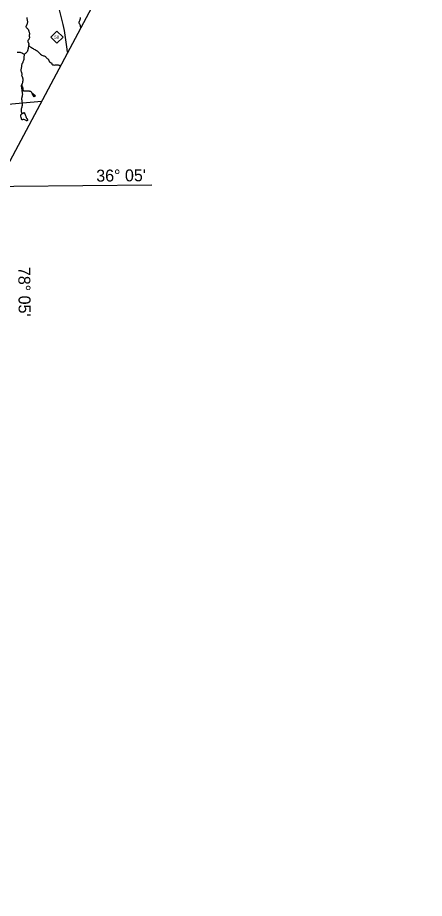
# Model space of a CAD drawing. Extents: x 2126262 to 2293712, y 749403 to 919119.
# Drawn here: x 2271070 to 2293118, y 811845 to 859625 of the extents above; entities that cross this region are included whole.
import ezdxf

# ---------------------------------------------------------------- set-up
doc = ezdxf.new("R2010")
doc.units = 0
for name, color, linetype in [('Exist Boundary Political CountyLine', 7, 'Continuous'), ('Exist Hydrographic Misc Water Feature', 7, 'Continuous'), ('Exist Hydrographic Pond Under 1500 Sq Ft', 7, 'Continuous'), ('Exist Road Primary NC Attributed', 7, 'Continuous'), ('Exist Road Primary NC Shield CELL', 7, 'Continuous'), ('Exist Road Primary NC Shield Number Label', 7, 'Continuous'), ('Map Preparation Longitude Latitude Lines', 7, 'Continuous')]:
    doc.layers.add(name, color=color, linetype=linetype)

msp = doc.modelspace()

# ---------------------------------------------------------------- linework, layer by layer
at = {"layer": 'Exist Boundary Political CountyLine'}
msp.add_lwpolyline([(2293118, 894131), (2291904, 891776), (2258822, 829665), (2255410, 823324), (2242089, 797599), (2231460, 775981), (2225011, 762953), (2220566, 753520)], dxfattribs=at)
at = {"layer": 'Exist Hydrographic Misc Water Feature'}
for points in [[(2271573, 859626), (2271574, 859601), (2271576, 859555), (2271580, 859523), (2271584, 859503), (2271589, 859477), (2271593, 859464), (2271599, 859441), (2271607, 859413), (2271607, 859398), (2271604, 859376), (2271600, 859359), (2271594, 859333), (2271588, 859310), (2271580, 859281), (2271571, 859251), (2271563, 859231), (2271555, 859209), (2271549, 859199), (2271533, 859179), (2271524, 859165), (2271520, 859154), (2271520, 859140), (2271522, 859127), (2271533, 859108), (2271550, 859085), (2271572, 859059), (2271599, 859030), (2271619, 859005), (2271635, 858982), (2271651, 858960), (2271661, 858944), (2271668, 858928), (2271674, 858900), (2271678, 858880), (2271682, 858864), (2271693, 858835), (2271702, 858812), (2271713, 858788), (2271719, 858772), (2271722, 858754), (2271719, 858739), (2271715, 858725), (2271708, 858708), (2271704, 858690), (2271702, 858669), (2271702, 858646), (2271703, 858626), (2271703, 858604), (2271705, 858586), (2271707, 858562), (2271708, 858544), (2271705, 858523), (2271696, 858488), (2271683, 858463), (2271672, 858442), (2271656, 858418), (2271640, 858396), (2271627, 858377), (2271619, 858361), (2271615, 858341), (2271615, 858328), (2271623, 858309), (2271636, 858293)], [(2274458, 859627), (2274462, 859607), (2274462, 859585), (2274455, 859548), (2274447, 859522), (2274433, 859483), (2274421, 859451), (2274412, 859419), (2274402, 859393), (2274396, 859375), (2274392, 859359), (2274394, 859340), (2274403, 859321), (2274413, 859307), (2274425, 859287), (2274437, 859257), (2274445, 859237), (2274456, 859209), (2274460, 859192), (2274464, 859167), (2274468, 859150), (2274477, 859133), (2274482, 859123), (2274484, 859118), (2274485, 859073)], [(2271636, 858293), (2271646, 858279), (2271658, 858258), (2271666, 858239), (2271674, 858215), (2271674, 858205), (2271672, 858192), (2271669, 858174), (2271666, 858155), (2271665, 858138), (2271665, 858132)], [(2271047, 857750), (2271099, 857757), (2271139, 857757), (2271173, 857753), (2271213, 857744), (2271247, 857734), (2271291, 857720), (2271323, 857701), (2271341, 857689), (2271361, 857673), (2271381, 857659), (2271405, 857645)], [(2271665, 858132), (2271666, 858119), (2271669, 858104), (2271670, 858097), (2271673, 858084), (2271671, 858074), (2271664, 858053), (2271657, 858034), (2271650, 858001), (2271641, 857968), (2271633, 857939), (2271625, 857905), (2271620, 857879), (2271617, 857863), (2271614, 857848), (2271610, 857833), (2271600, 857807), (2271588, 857785), (2271566, 857753), (2271562, 857750), (2271551, 857733), (2271545, 857725), (2271531, 857708), (2271517, 857694), (2271499, 857681), (2271487, 857673), (2271471, 857664), (2271455, 857654), (2271443, 857644), (2271439, 857640)], [(2271665, 858132), (2271684, 858109), (2271697, 858094), (2271731, 858060), (2271754, 858043), (2271784, 858019), (2271814, 857999), (2271870, 857965), (2271907, 857944), (2271947, 857922), (2271995, 857895), (2272037, 857873), (2272091, 857841), (2272128, 857816), (2272164, 857786), (2272196, 857756), (2272218, 857734), (2272239, 857715), (2272259, 857695), (2272275, 857678), (2272287, 857665), (2272314, 857641), (2272355, 857614), (2272385, 857597), (2272438, 857572), (2272472, 857557), (2272502, 857543), (2272540, 857525), (2272574, 857508), (2272602, 857487), (2272622, 857462), (2272645, 857433), (2272658, 857419), (2272675, 857407), (2272703, 857387), (2272723, 857368), (2272736, 857355), (2272750, 857335), (2272758, 857324), (2272770, 857294), (2272778, 857268), (2272786, 857245), (2272795, 857230), (2272805, 857219), (2272819, 857210), (2272835, 857200), (2272853, 857191), (2272877, 857180), (2272899, 857168), (2272911, 857155), (2272917, 857135), (2272922, 857115), (2272928, 857097), (2272934, 857083), (2272944, 857075), (2272954, 857070), (2272966, 857067), (2272994, 857061), (2273022, 857056), (2273056, 857052), (2273098, 857055), (2273144, 857065), (2273192, 857071), (2273222, 857071), (2273246, 857066), (2273269, 857056), (2273297, 857046), (2273320, 857038), (2273335, 857036), (2273399, 857034)], [(2271439, 857640), (2271430, 857630), (2271422, 857621), (2271420, 857616), (2271420, 857599), (2271418, 857571), (2271416, 857544), (2271415, 857521), (2271414, 857499), (2271414, 857471), (2271413, 857440), (2271414, 857412), (2271412, 857390), (2271410, 857368), (2271400, 857333), (2271394, 857315), (2271387, 857295), (2271377, 857271), (2271355, 857218), (2271347, 857197), (2271340, 857180), (2271328, 857157), (2271312, 857130), (2271302, 857111), (2271291, 857080), (2271283, 857046), (2271277, 857012), (2271274, 856985), (2271274, 856964), (2271272, 856938), (2271269, 856910), (2271266, 856884), (2271259, 856840), (2271251, 856814), (2271243, 856792), (2271240, 856781), (2271239, 856770), (2271241, 856752), (2271248, 856730), (2271255, 856710), (2271262, 856692), (2271271, 856670), (2271278, 856650), (2271286, 856626), (2271292, 856601), (2271297, 856579), (2271297, 856556), (2271294, 856530), (2271289, 856507), (2271288, 856488), (2271290, 856476), (2271294, 856462), (2271314, 856420), (2271326, 856390), (2271341, 856342), (2271349, 856314), (2271356, 856285), (2271358, 856263), (2271356, 856239), (2271352, 856218), (2271347, 856185), (2271339, 856159), (2271332, 856128), (2271326, 856085), (2271318, 856056), (2271310, 856032), (2271301, 856010), (2271295, 855999)], [(2271405, 857645), (2271426, 857639), (2271439, 857640)], [(2271295, 855999), (2271281, 855978), (2271270, 855950), (2271265, 855920), (2271269, 855885), (2271274, 855857), (2271284, 855804), (2271295, 855752), (2271300, 855707), (2271299, 855676), (2271304, 855640), (2271308, 855618), (2271318, 855584), (2271323, 855552), (2271323, 855528), (2271325, 855492), (2271325, 855454), (2271324, 855422), (2271317, 855382), (2271308, 855348), (2271301, 855320), (2271293, 855288), (2271285, 855243), (2271286, 855192), (2271290, 855156), (2271294, 855118), (2271301, 855086), (2271306, 855051), (2271309, 855016), (2271314, 854984), (2271314, 854948), (2271312, 854910), (2271311, 854876), (2271309, 854844), (2271305, 854826), (2271297, 854787), (2271290, 854757), (2271284, 854740), (2271276, 854708), (2271269, 854677), (2271265, 854643), (2271263, 854610), (2271263, 854583), (2271263, 854555), (2271268, 854512), (2271274, 854489), (2271282, 854460), (2271289, 854438), (2271295, 854410)], [(2271295, 855999), (2271299, 855986), (2271301, 855972), (2271299, 855954), (2271299, 855938), (2271303, 855922), (2271317, 855890), (2271330, 855862), (2271340, 855838), (2271344, 855825), (2271346, 855812), (2271351, 855784), (2271353, 855752), (2271357, 855724), (2271361, 855695), (2271364, 855683), (2271371, 855673), (2271381, 855666), (2271396, 855661), (2271435, 855657), (2271478, 855656), (2271514, 855654), (2271567, 855655), (2271622, 855654), (2271665, 855649), (2271691, 855646), (2271719, 855642), (2271745, 855637), (2271768, 855628), (2271792, 855610), (2271806, 855595), (2271820, 855577), (2271830, 855563), (2271847, 855540), (2271859, 855520), (2271865, 855502)], [(2271865, 855501), (2271899, 855514), (2272032, 855375)]]:
    msp.add_lwpolyline(points, dxfattribs=at)
at = {"layer": 'Exist Hydrographic Pond Under 1500 Sq Ft'}
for points in [[(2271865, 855502), (2271899, 855513), (2272035, 855376), (2272032, 855374), (2271971, 855331), (2271876, 855476), (2271860, 855501), (2271865, 855502)], [(2271295, 854410), (2271311, 854421), (2271319, 854426), (2271326, 854428), (2271342, 854432), (2271346, 854433), (2271351, 854435), (2271361, 854442), (2271369, 854446), (2271379, 854454), (2271385, 854458), (2271393, 854462), (2271398, 854466), (2271405, 854470), (2271413, 854473), (2271418, 854473), (2271425, 854473), (2271433, 854468), (2271442, 854459), (2271443, 854455), (2271445, 854448), (2271447, 854435), (2271465, 854388), (2271474, 854363), (2271480, 854349), (2271512, 854271), (2271515, 854257), (2271523, 854231), (2271527, 854222), (2271530, 854215), (2271539, 854198), (2271552, 854179), (2271562, 854164), (2271576, 854140), (2271582, 854130), (2271587, 854119), (2271592, 854108), (2271597, 854093), (2271598, 854088), (2271600, 854074), (2271601, 854061), (2271599, 854051), (2271597, 854040), (2271595, 854036), (2271590, 854032), (2271583, 854028), (2271572, 854027), (2271557, 854032), (2271527, 854043), (2271493, 854057), (2271461, 854075), (2271415, 854095), (2271411, 854096), (2271401, 854101), (2271395, 854103), (2271391, 854104), (2271385, 854104), (2271372, 854104), (2271365, 854102), (2271359, 854100), (2271345, 854092), (2271339, 854088), (2271335, 854084), (2271329, 854078), (2271322, 854073), (2271315, 854071), (2271307, 854072), (2271302, 854075), (2271299, 854079), (2271297, 854083), (2271292, 854100), (2271282, 854125), (2271276, 854165), (2271268, 854191), (2271262, 854215), (2271243, 854275), (2271242, 854277), (2271239, 854287), (2271237, 854298), (2271237, 854313), (2271239, 854325), (2271242, 854343), (2271250, 854359), (2271260, 854373), (2271272, 854387), (2271295, 854410)]]:
    msp.add_lwpolyline(points, dxfattribs=at)
at = {"layer": 'Exist Road Primary NC Attributed'}
for points in [[(2273778, 857745), (2273747, 857921), (2273722, 858174), (2273612, 858935), (2273545, 859253), (2273343, 860039), (2273304, 860232), (2273226, 860687), (2273196, 860973), (2273194, 861124), (2273216, 861300), (2273330, 861787), (2273409, 862203), (2273420, 862335), (2273409, 862443), (2273376, 862550), (2273216, 862903), (2272935, 863476), (2272766, 863812)], [(2270142, 854892), (2272362, 855087)]]:
    msp.add_lwpolyline(points, dxfattribs=at)
at = {"layer": 'Exist Road Primary NC Shield CELL'}
msp.add_lwpolyline([(2272867, 858564), (2273200, 858897), (2273533, 858564), (2273200, 858231)], close=True, dxfattribs=at)
at = {"layer": 'Map Preparation Longitude Latitude Lines'}
msp.add_lwpolyline([(2268864, 850467), (2270866, 850485), (2278348, 850557)], dxfattribs=at)

# ---------------------------------------------------------------- texts
at = {"layer": 'Exist Road Primary NC Shield Number Label'}
msp.add_text('58', height=175, dxfattribs=at).set_placement((2273054, 858474))
at = {"layer": 'Map Preparation Longitude Latitude Lines'}
for s, rotation, p in [("36° 05'", 0.5531, (2275335, 850725)), ("78° 05'", 270.5291, (2271103, 846097))]:
    msp.add_text(s, height=650, rotation=rotation, dxfattribs=at).set_placement(p)

doc.saveas('drawing.dxf')
